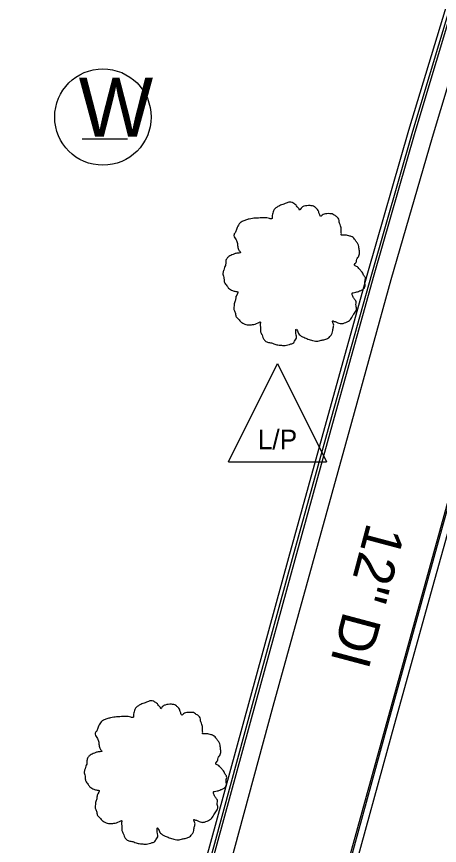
# Model space of a CAD drawing. Extents: x 2004847 to 2009016, y 1134161 to 1140101.
# Drawn here: x 2007616.3 to 2007659.4, y 1138484.7 to 1138569.1 of the extents above; entities that cross this region are included whole.
import ezdxf

# ---------------------------------------------------------------- set-up
doc = ezdxf.new("R2010")
doc.units = 0
for name, color, linetype in [('RD_EX_Curb', 7, 'Continuous'), ('RD_EX_Pavement_Markings', 7, 'Continuous'), ('RD_EX_Road', 7, 'Continuous'), ('RD_EX_UT', 7, 'Continuous'), ('RD_EX_VEG', 7, 'Continuous'), ('RD_Sketch2', 7, 'Continuous')]:
    doc.layers.add(name, color=color, linetype=linetype)

msp = doc.modelspace()

# ---------------------------------------------------------------- linework, layer by layer
at = {"layer": 'RD_EX_Curb'}
for points in [[(2007693.977, 1138674), (2007693.337, 1138672.108), (2007688.435, 1138657.894), (2007683.571, 1138643.663), (2007678.733, 1138629.364), (2007674.075, 1138615.004), (2007669.454, 1138600.699), (2007664.928, 1138586.356), (2007660.606, 1138571.966), (2007656.255, 1138557.494), (2007652.073, 1138542.948), (2007648.02, 1138528.428), (2007644.013, 1138513.951), (2007640.035, 1138499.47), (2007636.092, 1138484.951), (2007632.117, 1138470.487), (2007628.061, 1138455.933)], [(2007694.335, 1138673.879), (2007693.694, 1138671.987), (2007688.813, 1138657.768), (2007683.95, 1138643.539), (2007679.112, 1138629.242), (2007674.431, 1138614.893), (2007669.839, 1138600.58), (2007665.315, 1138586.238), (2007660.988, 1138571.85), (2007656.638, 1138557.381), (2007652.461, 1138542.838), (2007648.389, 1138528.326), (2007644.392, 1138513.846), (2007640.414, 1138499.366), (2007636.472, 1138484.848), (2007632.497, 1138470.385), (2007628.447, 1138455.832)], [(2007694.583, 1138673.795), (2007693.943, 1138671.903), (2007689.062, 1138657.685), (2007684.199, 1138643.457), (2007679.362, 1138629.162), (2007674.711, 1138614.805), (2007670.085, 1138600.504), (2007665.56, 1138586.163), (2007661.244, 1138571.773), (2007656.894, 1138557.306), (2007652.698, 1138542.771), (2007648.672, 1138528.247), (2007644.655, 1138513.774), (2007640.682, 1138499.292), (2007636.72, 1138484.781), (2007632.796, 1138470.304), (2007628.756, 1138455.75)]]:
    msp.add_lwpolyline(points, dxfattribs=at)
at = {"layer": 'RD_EX_Pavement_Markings'}
for points in [[(2007624.368, 1138379.704), (2007627.897, 1138394.283), (2007631.457, 1138408.855), (2007635.049, 1138423.418), (2007638.821, 1138437.936), (2007642.643, 1138452.441), (2007646.55, 1138466.923), (2007650.524, 1138481.387), (2007654.497, 1138495.852), (2007658.503, 1138510.307), (2007662.545, 1138524.752), (2007666.622, 1138539.187), (2007670.848, 1138553.579), (2007675.1, 1138567.964), (2007679.487, 1138582.308), (2007683.946, 1138596.63), (2007688.431, 1138610.944), (2007693.047, 1138625.216), (2007697.698, 1138639.477), (2007702.424, 1138653.713), (2007707.227, 1138667.923), (2007712.179, 1138682.468)], [(2007707.066, 1138669.57), (2007702.195, 1138655.177), (2007697.447, 1138640.949), (2007692.754, 1138626.702), (2007688.173, 1138612.418), (2007683.701, 1138598.1), (2007679.272, 1138583.769), (2007674.893, 1138569.422), (2007670.546, 1138555.066), (2007666.315, 1138540.675), (2007662.223, 1138526.244), (2007658.209, 1138511.791), (2007654.218, 1138497.332), (2007650.246, 1138482.867), (2007646.322, 1138468.39), (2007642.398, 1138453.912), (2007638.584, 1138439.405), (2007634.837, 1138424.881), (2007631.089, 1138410.356), (2007627.551, 1138395.78), (2007624.023, 1138381.201)]]:
    msp.add_lwpolyline(points, dxfattribs=at)
at = {"layer": 'RD_EX_Road'}
msp.add_lwpolyline([(2007696.381, 1138673.186), (2007695.741, 1138671.295), (2007690.863, 1138657.084), (2007686.002, 1138642.863), (2007681.17, 1138628.582), (2007676.453, 1138614.261), (2007671.829, 1138599.965), (2007667.306, 1138585.63), (2007662.991, 1138571.244), (2007658.645, 1138556.791), (2007654.454, 1138542.273), (2007650.42, 1138527.761), (2007646.415, 1138513.288), (2007642.422, 1138498.815), (2007638.486, 1138484.302), (2007634.562, 1138469.825), (2007630.526, 1138455.285)], dxfattribs=at)
at = {"layer": 'RD_EX_UT'}
for p, q in [((2007601.925, 1138308.715), (2007705.592, 1138683.737)), ((2007622.999, 1138556.655), (2007627.628, 1138556.655)), ((2007637.901, 1138523.743), (2007642.901, 1138533.743)), ((2007642.901, 1138533.743), (2007647.901, 1138523.743)), ((2007637.901, 1138523.743), (2007647.901, 1138523.743))]:
    msp.add_line(p, q, dxfattribs=at)
msp.add_circle((2007625.127, 1138558.863), 4.908, dxfattribs=at)
at = {"layer": 'RD_EX_VEG'}
for points in [[(2007644.422, 1138550.17), (2007644.122, 1138550.195), (2007643.798, 1138550.095), (2007643.548, 1138549.995), (2007643.323, 1138549.92), (2007643.098, 1138549.82), (2007642.798, 1138549.645), (2007642.573, 1138549.445), (2007642.448, 1138549.195), (2007642.398, 1138548.97), (2007642.348, 1138548.696), (2007642.348, 1138548.521), (2007642.223, 1138548.496), (2007642.073, 1138548.521), (2007641.823, 1138548.596), (2007641.574, 1138548.596), (2007641.324, 1138548.596), (2007640.974, 1138548.571), (2007640.624, 1138548.571), (2007640.349, 1138548.521), (2007640.024, 1138548.471), (2007639.649, 1138548.346), (2007639.3, 1138548.221), (2007639, 1138547.971), (2007638.75, 1138547.496), (2007638.625, 1138547.146), (2007638.475, 1138546.896), (2007638.625, 1138546.447), (2007638.8, 1138546.097), (2007638.825, 1138545.897), (2007638.9, 1138545.472), (2007639, 1138545.247), (2007639.125, 1138545.047), (2007639.05, 1138545.022), (2007638.675, 1138544.972), (2007638.375, 1138544.872), (2007637.95, 1138544.647), (2007637.725, 1138544.422), (2007637.625, 1138544.098), (2007637.6, 1138543.748), (2007637.5, 1138543.548), (2007637.425, 1138543.273), (2007637.4, 1138543.198), (2007637.35, 1138542.873), (2007637.45, 1138542.423), (2007637.475, 1138542.073), (2007637.6, 1138541.849), (2007637.75, 1138541.674), (2007637.925, 1138541.424), (2007638.325, 1138541.199), (2007638.65, 1138541.099), (2007638.85, 1138541.074), (2007638.675, 1138540.574), (2007638.625, 1138540.224), (2007638.5, 1138539.824), (2007638.5, 1138539.75), (2007638.45, 1138539.275), (2007638.6, 1138538.95), (2007638.675, 1138538.575), (2007638.85, 1138538.35), (2007639.125, 1138538.05), (2007639.449, 1138537.825), (2007639.949, 1138537.7), (2007640.349, 1138537.725), (2007640.924, 1138537.9), (2007641.174, 1138537.975), (2007641.149, 1138537.8), (2007641.174, 1138537.425), (2007641.174, 1138537.001), (2007641.324, 1138536.676), (2007641.424, 1138536.401), (2007641.574, 1138536.151), (2007641.898, 1138535.926), (2007642.298, 1138535.851), (2007642.723, 1138535.701), (2007643.173, 1138535.626), (2007643.673, 1138535.601), (2007644.272, 1138535.751), (2007644.547, 1138535.876), (2007644.647, 1138536.051), (2007644.847, 1138536.426), (2007644.797, 1138536.651), (2007644.822, 1138537.251), (2007644.922, 1138537.076), (2007645.097, 1138536.726), (2007645.597, 1138536.426), (2007645.997, 1138536.251), (2007646.471, 1138536.101), (2007646.771, 1138536.026), (2007647.246, 1138536.101), (2007647.621, 1138536.176), (2007647.996, 1138536.301), (2007648.296, 1138536.576), (2007648.471, 1138536.851), (2007648.521, 1138537.126), (2007648.595, 1138537.5), (2007648.645, 1138537.675)], [(2007648.645, 1138537.675), (2007648.571, 1138537.85), (2007648.521, 1138538.1), (2007648.595, 1138538.075), (2007648.77, 1138538.025), (2007649.045, 1138537.9), (2007649.27, 1138537.825), (2007649.595, 1138537.85), (2007649.87, 1138537.95), (2007650.32, 1138538.225), (2007650.595, 1138538.7), (2007650.869, 1138539.1), (2007650.944, 1138539.425), (2007650.894, 1138539.65), (2007650.869, 1138540.149), (2007650.67, 1138540.399), (2007650.62, 1138540.524), (2007650.52, 1138540.924), (2007650.595, 1138540.974), (2007650.869, 1138541.024), (2007651.244, 1138541.149), (2007651.519, 1138541.274), (2007651.744, 1138541.449), (2007651.819, 1138541.674), (2007651.794, 1138542.073), (2007651.844, 1138542.473), (2007651.769, 1138542.623), (2007651.669, 1138542.773), (2007651.594, 1138542.973), (2007651.444, 1138543.123), (2007651.344, 1138543.273), (2007651.244, 1138543.373), (2007651.119, 1138543.523), (2007650.944, 1138543.648), (2007650.795, 1138543.698), (2007650.745, 1138543.848), (2007650.894, 1138544.048), (2007650.944, 1138544.148), (2007650.969, 1138544.372), (2007651.194, 1138544.722), (2007651.244, 1138545.122), (2007651.194, 1138545.547), (2007651.144, 1138545.822), (2007650.994, 1138546.097), (2007650.795, 1138546.347), (2007650.67, 1138546.522), (2007650.495, 1138546.646), (2007650.17, 1138546.771), (2007649.92, 1138546.821), (2007649.57, 1138546.821), (2007649.37, 1138546.871), (2007649.395, 1138546.921), (2007649.395, 1138547.071), (2007649.395, 1138547.346), (2007649.32, 1138547.796), (2007649.17, 1138548.296), (2007649.17, 1138548.321), (2007649.07, 1138548.571), (2007648.845, 1138548.771), (2007648.67, 1138548.87), (2007648.471, 1138548.995), (2007648.221, 1138549.02), (2007647.921, 1138549.02), (2007647.646, 1138548.97), (2007647.446, 1138548.87), (2007647.271, 1138548.746), (2007647.196, 1138548.895), (2007647.096, 1138549.195), (2007647.046, 1138549.345), (2007646.896, 1138549.52), (2007646.671, 1138549.72), (2007646.221, 1138549.845), (2007645.597, 1138549.77), (2007645.297, 1138549.57), (2007645.147, 1138549.395), (2007645.097, 1138549.52), (2007644.897, 1138549.72), (2007644.797, 1138549.895), (2007644.622, 1138550.02), (2007644.472, 1138550.12), (2007644.372, 1138550.17)], [(2007630.299, 1138499.371), (2007630, 1138499.396), (2007629.675, 1138499.296), (2007629.425, 1138499.196), (2007629.2, 1138499.121), (2007628.975, 1138499.021), (2007628.675, 1138498.847), (2007628.45, 1138498.647), (2007628.325, 1138498.397), (2007628.275, 1138498.172), (2007628.225, 1138497.897), (2007628.225, 1138497.722), (2007628.1, 1138497.697), (2007627.95, 1138497.722), (2007627.701, 1138497.797), (2007627.451, 1138497.797), (2007627.201, 1138497.797), (2007626.851, 1138497.772), (2007626.501, 1138497.772), (2007626.226, 1138497.722), (2007625.901, 1138497.672), (2007625.526, 1138497.547), (2007625.177, 1138497.422), (2007624.877, 1138497.172), (2007624.627, 1138496.698), (2007624.502, 1138496.348), (2007624.352, 1138496.098), (2007624.502, 1138495.648), (2007624.677, 1138495.298), (2007624.702, 1138495.098), (2007624.777, 1138494.673), (2007624.877, 1138494.449), (2007625.002, 1138494.249), (2007624.927, 1138494.224), (2007624.552, 1138494.174), (2007624.252, 1138494.074), (2007623.827, 1138493.849), (2007623.602, 1138493.624), (2007623.502, 1138493.299), (2007623.477, 1138492.949), (2007623.377, 1138492.749), (2007623.302, 1138492.474), (2007623.277, 1138492.399), (2007623.227, 1138492.075), (2007623.327, 1138491.625), (2007623.352, 1138491.275), (2007623.477, 1138491.05), (2007623.627, 1138490.875), (2007623.802, 1138490.625), (2007624.202, 1138490.4), (2007624.527, 1138490.3), (2007624.727, 1138490.275), (2007624.552, 1138489.776), (2007624.502, 1138489.426), (2007624.377, 1138489.026), (2007624.377, 1138488.951), (2007624.327, 1138488.476), (2007624.477, 1138488.151), (2007624.552, 1138487.776), (2007624.727, 1138487.552), (2007625.002, 1138487.252), (2007625.327, 1138487.027), (2007625.826, 1138486.902), (2007626.226, 1138486.927), (2007626.801, 1138487.102), (2007627.051, 1138487.177), (2007627.026, 1138487.002), (2007627.051, 1138486.627), (2007627.051, 1138486.202), (2007627.201, 1138485.877), (2007627.301, 1138485.602), (2007627.451, 1138485.352), (2007627.776, 1138485.128), (2007628.175, 1138485.053), (2007628.6, 1138484.903), (2007629.05, 1138484.828), (2007629.55, 1138484.803), (2007630.149, 1138484.953), (2007630.424, 1138485.078), (2007630.524, 1138485.253), (2007630.724, 1138485.627), (2007630.674, 1138485.852), (2007630.699, 1138486.452), (2007630.799, 1138486.277), (2007630.974, 1138485.927), (2007631.474, 1138485.627), (2007631.874, 1138485.452), (2007632.348, 1138485.302), (2007632.648, 1138485.228), (2007633.123, 1138485.302), (2007633.498, 1138485.377), (2007633.873, 1138485.502), (2007634.173, 1138485.777), (2007634.348, 1138486.052), (2007634.398, 1138486.327), (2007634.473, 1138486.702), (2007634.523, 1138486.877)], [(2007634.523, 1138486.877), (2007634.448, 1138487.052), (2007634.398, 1138487.302), (2007634.473, 1138487.277), (2007634.647, 1138487.227), (2007634.922, 1138487.102), (2007635.147, 1138487.027), (2007635.472, 1138487.052), (2007635.747, 1138487.152), (2007636.197, 1138487.427), (2007636.472, 1138487.901), (2007636.747, 1138488.301), (2007636.822, 1138488.626), (2007636.772, 1138488.851), (2007636.747, 1138489.351), (2007636.547, 1138489.601), (2007636.497, 1138489.726), (2007636.397, 1138490.125), (2007636.472, 1138490.175), (2007636.747, 1138490.225), (2007637.121, 1138490.35), (2007637.396, 1138490.475), (2007637.621, 1138490.65), (2007637.696, 1138490.875), (2007637.671, 1138491.275), (2007637.721, 1138491.675), (2007637.646, 1138491.825), (2007637.546, 1138491.975), (2007637.471, 1138492.175), (2007637.321, 1138492.324), (2007637.221, 1138492.474), (2007637.121, 1138492.574), (2007636.996, 1138492.724), (2007636.822, 1138492.849), (2007636.672, 1138492.899), (2007636.622, 1138493.049), (2007636.772, 1138493.249), (2007636.822, 1138493.349), (2007636.846, 1138493.574), (2007637.071, 1138493.924), (2007637.121, 1138494.324), (2007637.071, 1138494.748), (2007637.021, 1138495.023), (2007636.871, 1138495.298), (2007636.672, 1138495.548), (2007636.547, 1138495.723), (2007636.372, 1138495.848), (2007636.047, 1138495.973), (2007635.797, 1138496.023), (2007635.447, 1138496.023), (2007635.247, 1138496.073), (2007635.272, 1138496.123), (2007635.272, 1138496.273), (2007635.272, 1138496.548), (2007635.197, 1138496.997), (2007635.047, 1138497.497), (2007635.047, 1138497.522), (2007634.947, 1138497.772), (2007634.722, 1138497.972), (2007634.548, 1138498.072), (2007634.348, 1138498.197), (2007634.098, 1138498.222), (2007633.798, 1138498.222), (2007633.523, 1138498.172), (2007633.323, 1138498.072), (2007633.148, 1138497.947), (2007633.073, 1138498.097), (2007632.973, 1138498.397), (2007632.923, 1138498.547), (2007632.773, 1138498.722), (2007632.548, 1138498.922), (2007632.099, 1138499.046), (2007631.474, 1138498.972), (2007631.174, 1138498.772), (2007631.024, 1138498.597), (2007630.974, 1138498.722), (2007630.774, 1138498.922), (2007630.674, 1138499.096), (2007630.499, 1138499.221), (2007630.349, 1138499.321), (2007630.249, 1138499.371)]]:
    msp.add_spline(points, degree=3, dxfattribs=at)

# ---------------------------------------------------------------- texts
at = {"layer": 'RD_EX_UT'}
for s, height, p in [('W', 6, (2007622.663, 1138556.862)), ('L/P', 2, (2007640.892, 1138525.024))]:
    msp.add_text(s, height=height, dxfattribs=at).set_placement(p)
at = {"layer": 'RD_Sketch2'}
msp.add_text('12" DI', height=4, rotation=255.08557, dxfattribs=at).set_placement((2007652.049, 1138517.661))

doc.saveas('drawing.dxf')
